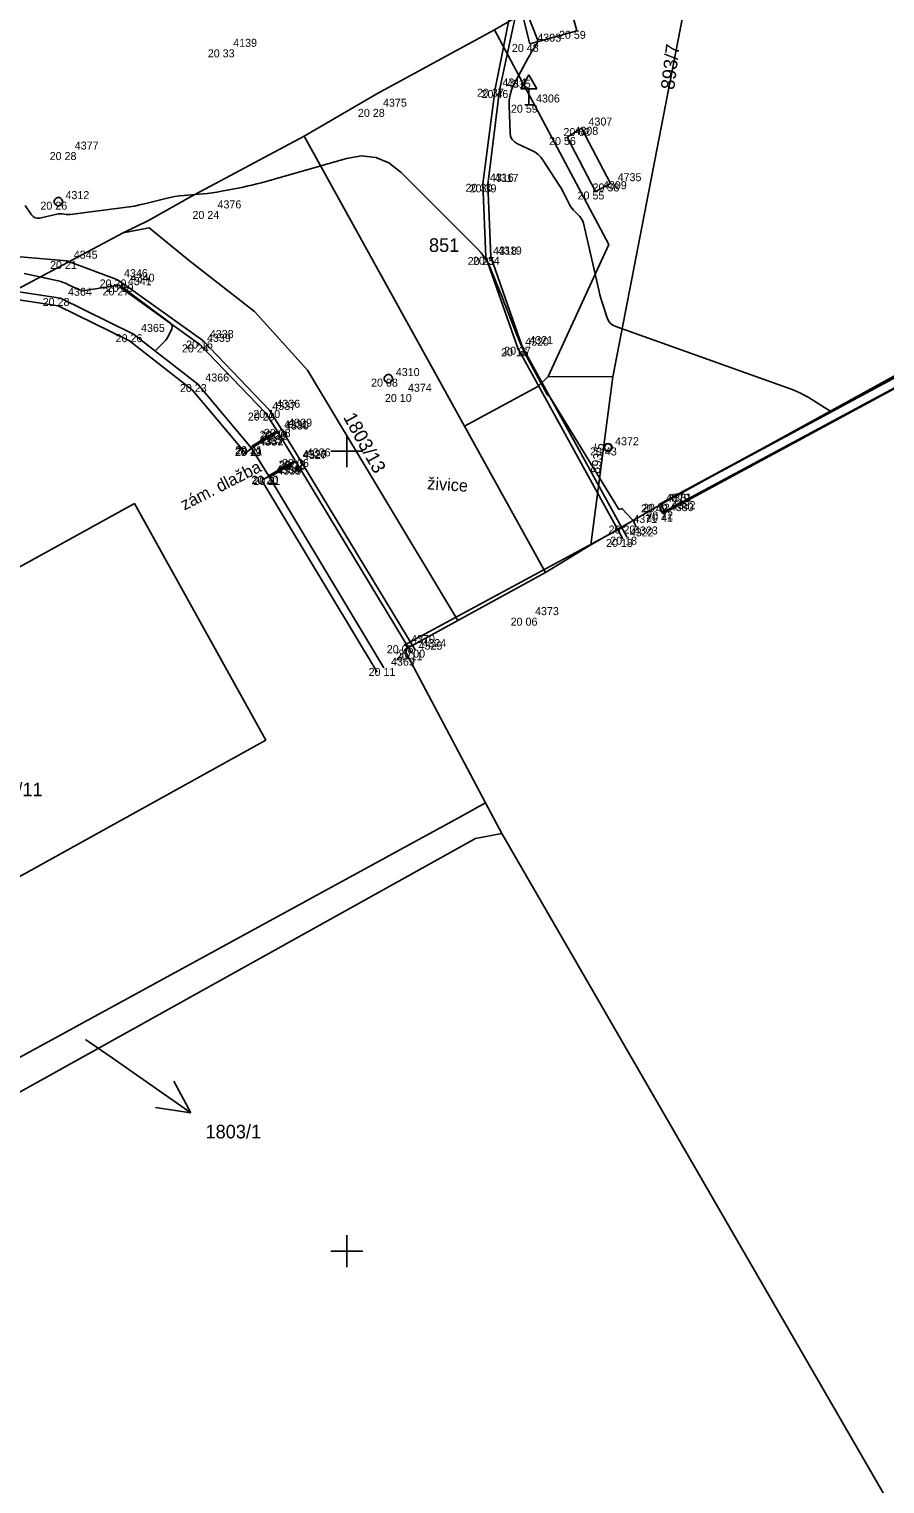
# Model space of a CAD drawing. Extents: x -702257 to -701487, y -1009871 to -1008841.
# Drawn here: x -702034.93 to -702008.19, y -1009707.27 to -1009661.81 of the extents above; entities that cross this region are included whole.
import ezdxf

# ---------------------------------------------------------------- set-up
doc = ezdxf.new("R2010")
doc.units = 0
for name, color, linetype in [('Ex_Minor Contours', 7, 'Continuous'), ('Z_betonova_konstrukce', 7, 'Continuous'), ('Z_body', 7, 'Continuous'), ('Z_body_cisla', 7, 'Continuous'), ('Z_body_vysky_redukovane', 7, 'Continuous'), ('Z_dopravni_znacky', 7, 'Continuous'), ('Z_drobny_objekt', 7, 'Continuous'), ('Z_hektometricka_sit', 7, 'Continuous'), ('Z_katastr_cisla_pozemkova', 7, 'Continuous'), ('Z_katastr_cisla_stavebni', 7, 'Continuous'), ('Z_katastr_hranice', 7, 'Continuous'), ('Z_katastr_parcelni_cislo_odkaz', 7, 'Continuous'), ('Z_komunikace', 7, 'Continuous'), ('Z_nastenka', 7, 'Continuous'), ('Z_obruba', 7, 'Continuous'), ('Z_ploty', 7, 'Continuous'), ('Z_popisy', 7, 'Continuous'), ('Z_site_nerozlisene_znaky', 7, 'Continuous'), ('Z_site_plynovod_znaky', 7, 'Continuous'), ('Z_vstupy', 7, 'Continuous')]:
    doc.layers.add(name, color=color, linetype=linetype)

# ---------------------------------------------------------------- blocks, each defined once
blk = doc.blocks.new('POINT_DISPLAY')
blk.add_line((0, 0), (0, 0))
blk = doc.blocks.new('Z614')
for p, q in [((-0.13, 0.03), (-0.1, 0.08)), ((-0.13, -0.03), (-0.13, 0.03)), ((-0.1, 0.08), (-0.08, 0.1)), ((-0.08, 0.1), (-0.03, 0.13)), ((-0.03, 0.13), (0.03, 0.13)), ((0.03, 0.13), (0.08, 0.1)), ((0.08, 0.1), (0.1, 0.08)), ((0.1, 0.08), (0.13, 0.03)), ((0.13, 0.03), (0.13, -0.03)), ((-0.1, -0.08), (-0.13, -0.03)), ((-0.08, -0.1), (-0.1, -0.08)), ((-0.03, -0.13), (-0.08, -0.1)), ((0.03, -0.13), (-0.03, -0.13)), ((0.08, -0.1), (0.03, -0.13)), ((0.1, -0.08), (0.08, -0.1)), ((0.13, -0.03), (0.1, -0.08))]:
    blk.add_line(p, q)
blk = doc.blocks.new('Z15')
blk.add_circle((0, 0), 0.125)
blk = doc.blocks.new('Z527')
for p, q in [((0, 0.93), (-0.25, 0.5)), ((0.25, 0.5), (0, 0.93)), ((-0.25, 0.5), (0.25, 0.5)), ((0, 0), (0, 0.5)), ((-0.13, 0), (0.13, 0))]:
    blk.add_line(p, q)

msp = doc.modelspace()

# ---------------------------------------------------------------- linework, layer by layer
at = {"layer": 'Ex_Minor Contours'}
for points in [[(-702019.34, -1009661.396), (-702019.06, -1009662.08), (-702019.044, -1009662.137), (-702019.042, -1009662.193), (-702019.054, -1009662.247), (-702019.081, -1009662.3), (-702019.217, -1009662.51), (-702019.251, -1009662.563), (-702019.283, -1009662.617), (-702019.314, -1009662.671), (-702019.345, -1009662.726), (-702019.782, -1009663.543), (-702019.853, -1009663.7), (-702019.902, -1009663.862), (-702019.929, -1009664.029), (-702019.933, -1009664.202), (-702019.9, -1009665.044), (-702019.882, -1009665.158), (-702019.837, -1009665.255), (-702019.765, -1009665.333), (-702019.667, -1009665.393), (-702019.219, -1009665.599), (-702019.113, -1009665.657), (-702019.018, -1009665.728), (-702018.934, -1009665.813), (-702018.862, -1009665.91), (-702018.367, -1009666.681), (-702018.326, -1009666.747), (-702018.287, -1009666.813), (-702018.25, -1009666.881), (-702018.214, -1009666.95), (-702018.067, -1009667.247), (-702018.036, -1009667.305), (-702018, -1009667.36), (-702017.96, -1009667.412), (-702017.916, -1009667.461), (-702017.731, -1009667.651), (-702017.689, -1009667.701), (-702017.655, -1009667.755), (-702017.628, -1009667.813), (-702017.609, -1009667.875), (-702017.116, -1009670.004), (-702017.091, -1009670.108), (-702017.063, -1009670.212), (-702017.033, -1009670.315), (-702017.001, -1009670.418), (-702016.869, -1009670.826), (-702016.827, -1009670.92), (-702016.769, -1009670.997), (-702016.693, -1009671.058), (-702016.601, -1009671.102), (-702011.088, -1009673.072), (-702010.958, -1009673.122), (-702010.832, -1009673.179), (-702010.71, -1009673.242), (-702010.59, -1009673.313), (-702009.884, -1009673.755)], [(-702015.958, -1009677.375), (-702016.024, -1009677.221), (-702016.036, -1009677.196), (-702016.05, -1009677.173), (-702016.066, -1009677.15), (-702016.084, -1009677.129), (-702016.384, -1009676.809), (-702016.393, -1009676.801), (-702016.404, -1009676.796), (-702016.415, -1009676.795), (-702016.427, -1009676.797), (-702016.478, -1009676.812), (-702016.49, -1009676.814), (-702016.501, -1009676.812), (-702016.51, -1009676.806), (-702016.518, -1009676.797), (-702018.653, -1009673.303), (-702018.659, -1009673.295), (-702018.665, -1009673.288), (-702018.672, -1009673.282), (-702018.68, -1009673.276), (-702018.713, -1009673.257), (-702018.721, -1009673.251), (-702018.728, -1009673.245), (-702018.734, -1009673.238), (-702018.739, -1009673.23), (-702019.368, -1009672.066), (-702019.454, -1009671.901), (-702019.535, -1009671.734), (-702019.61, -1009671.564), (-702019.679, -1009671.392), (-702019.946, -1009670.697), (-702020.014, -1009670.524), (-702020.082, -1009670.351), (-702020.151, -1009670.178), (-702020.221, -1009670.006), (-702020.515, -1009669.285), (-702020.595, -1009669.113), (-702020.692, -1009668.951), (-702020.804, -1009668.8), (-702020.931, -1009668.659), (-702023.307, -1009666.288), (-702023.685, -1009665.989), (-702024.096, -1009665.816), (-702024.54, -1009665.768), (-702025.015, -1009665.847), (-702027.664, -1009666.606), (-702027.816, -1009666.647), (-702027.969, -1009666.686), (-702028.123, -1009666.72), (-702028.277, -1009666.752), (-702028.919, -1009666.874), (-702029.063, -1009666.9), (-702029.208, -1009666.921), (-702029.353, -1009666.94), (-702029.499, -1009666.954), (-702030.083, -1009667.005), (-702030.228, -1009667.02), (-702030.373, -1009667.041), (-702030.517, -1009667.068), (-702030.659, -1009667.101), (-702031.32, -1009667.266), (-702031.478, -1009667.303), (-702031.637, -1009667.335), (-702031.797, -1009667.363), (-702031.957, -1009667.385), (-702033.642, -1009667.597), (-702033.673, -1009667.6), (-702033.705, -1009667.601), (-702033.737, -1009667.6), (-702033.768, -1009667.596), (-702033.895, -1009667.579), (-702033.926, -1009667.576), (-702033.958, -1009667.576), (-702033.989, -1009667.578), (-702034.02, -1009667.584), (-702034.592, -1009667.71), (-702034.67, -1009667.718), (-702034.74, -1009667.703), (-702034.801, -1009667.667), (-702034.854, -1009667.609), (-702035.054, -1009667.324)], [(-702030.99, -1009671.86), (-702030.711, -1009671.584), (-702030.67, -1009671.541), (-702030.633, -1009671.494), (-702030.601, -1009671.444), (-702030.573, -1009671.392), (-702030.469, -1009671.175), (-702030.452, -1009671.123), (-702030.454, -1009671.076), (-702030.474, -1009671.033), (-702030.513, -1009670.995), (-702032.034, -1009669.863), (-702032.047, -1009669.852), (-702032.061, -1009669.842), (-702032.088, -1009669.82), (-702032.095, -1009669.815), (-702032.102, -1009669.812), (-702032.11, -1009669.811), (-702032.119, -1009669.811), (-702033.121, -1009669.968), (-702033.2, -1009669.974), (-702033.276, -1009669.969), (-702033.351, -1009669.952), (-702033.425, -1009669.923), (-702033.714, -1009669.783), (-702033.787, -1009669.75), (-702033.862, -1009669.722), (-702033.938, -1009669.698), (-702034.015, -1009669.678), (-702035.076, -1009669.443)]]:
    msp.add_lwpolyline(points, dxfattribs=at)
at = {"layer": 'Z_betonova_konstrukce'}
for p, q in [((-702006.53, -1009671.94), (-702015.25, -1009676.66)), ((-702015.19, -1009676.64), (-702006.51, -1009671.96)), ((-702015.13, -1009676.95), (-702006.41, -1009672.24)), ((-702006.41, -1009672.22), (-702015.08, -1009676.88)), ((-702015.25, -1009676.66), (-702015.13, -1009676.95)), ((-702015.08, -1009676.88), (-702015.19, -1009676.64))]:
    msp.add_line(p, q, dxfattribs=at)
msp.add_circle((-702016.84, -1009674.88), 0.11, dxfattribs=at)
at = {"layer": 'Z_hektometricka_sit'}
for p, q in [((-702025, -1009674.5), (-702025, -1009675.5)), ((-702025, -1009674.5), (-702025, -1009675.5)), ((-702025.5, -1009675), (-702024.5, -1009675)), ((-702025.5, -1009675), (-702024.5, -1009675)), ((-702025, -1009699.5), (-702025, -1009700.5)), ((-702025.5, -1009700), (-702024.5, -1009700))]:
    msp.add_line(p, q, dxfattribs=at)
at = {"layer": 'Z_katastr_hranice'}
for p, q in [((-702013.85, -1009658.04), (-702020.39, -1009661.83)), ((-702013.85, -1009658.04), (-702016.69, -1009672.67)), ((-702020.39, -1009661.83), (-702024.06, -1009663.83)), ((-702016.82, -1009668.54), (-702020.39, -1009661.83)), ((-702024.06, -1009663.83), (-702026.33, -1009665.15)), ((-702026.33, -1009665.15), (-702029.88, -1009667.05)), ((-702026.33, -1009665.15), (-702021.32, -1009674.21)), ((-702029.88, -1009667.05), (-702031.2, -1009667.79)), ((-702031.2, -1009667.79), (-702031.99, -1009668.17)), ((-702031.99, -1009668.17), (-702051.07, -1009678.36)), ((-702031.18, -1009668.02), (-702031.99, -1009668.17)), ((-702029.92, -1009669.05), (-702031.18, -1009668.02)), ((-702018.71, -1009672.66), (-702016.82, -1009668.54)), ((-702027.88, -1009670.63), (-702029.92, -1009669.05)), ((-702026.23, -1009672.46), (-702027.88, -1009670.63)), ((-702015.04, -1009676.58), (-702006.38, -1009671.81)), ((-702021.53, -1009680.29), (-702026.23, -1009672.46)), ((-702019.03, -1009672.98), (-702018.71, -1009672.66)), ((-702016.69, -1009672.67), (-702018.71, -1009672.66)), ((-702017.38, -1009677.92), (-702016.69, -1009672.67)), ((-702021.32, -1009674.21), (-702019.03, -1009672.98)), ((-702021.32, -1009674.21), (-702018.79, -1009678.79)), ((-702043.69, -1009683.29), (-702031.63, -1009676.63)), ((-702031.63, -1009676.63), (-702027.53, -1009684.03)), ((-702017.38, -1009677.92), (-702015.04, -1009676.58)), ((-702018.79, -1009678.79), (-702017.38, -1009677.92)), ((-702018.79, -1009678.79), (-702021.53, -1009680.29)), ((-702021.53, -1009680.29), (-702023.2, -1009681.2)), ((-702023.2, -1009681.2), (-702020.67, -1009685.99)), ((-702027.53, -1009684.03), (-702039.52, -1009690.67)), ((-702020.67, -1009685.99), (-702021.4, -1009686.39)), ((-702020.67, -1009685.99), (-702020.16, -1009686.94)), ((-702021.4, -1009686.39), (-702040.6, -1009696.88)), ((-702020.98, -1009687.1), (-702048.74, -1009702.55)), ((-702020.16, -1009686.94), (-702020.98, -1009687.1)), ((-701998.16, -1009724.99), (-702020.16, -1009686.94))]:
    msp.add_line(p, q, dxfattribs=at)
at = {"layer": 'Z_katastr_parcelni_cislo_odkaz'}
for p, q in [((-702033.16, -1009693.38), (-702032.33, -1009693.95)), ((-702032.33, -1009693.95), (-702029.872, -1009695.671)), ((-702029.872, -1009695.671), (-702030.405, -1009694.687)), ((-702029.872, -1009695.671), (-702030.979, -1009695.507))]:
    msp.add_line(p, q, dxfattribs=at)
at = {"layer": 'Z_komunikace'}
for p, q in [((-702019.81, -1009660.89), (-702020.37, -1009663.67)), ((-702020.37, -1009663.67), (-702020.75, -1009666.64)), ((-702020.75, -1009666.64), (-702020.66, -1009668.93)), ((-702033.75, -1009669.05), (-702036.25, -1009668.84)), ((-702032.18, -1009669.63), (-702033.75, -1009669.05)), ((-702020.66, -1009668.93), (-702019.66, -1009671.78)), ((-702031.98, -1009669.77), (-702032.18, -1009669.63)), ((-702031.98, -1009669.77), (-702029.5, -1009671.54)), ((-702029.5, -1009671.54), (-702027.42, -1009673.71)), ((-702016.38, -1009677.74), (-702019.66, -1009671.78)), ((-702027.05, -1009674.3), (-702027.42, -1009673.71)), ((-702026.48, -1009675.24), (-702027.05, -1009674.3)), ((-702026.48, -1009675.24), (-702022.87, -1009681.2))]:
    msp.add_line(p, q, dxfattribs=at)
at = {"layer": 'Z_nastenka'}
for p, q in [((-702017.67, -1009664.9), (-702018.12, -1009665.18)), ((-702017.67, -1009664.9), (-702016.76, -1009666.63)), ((-702018.12, -1009665.18), (-702017.23, -1009666.88)), ((-702016.76, -1009666.63), (-702017.23, -1009666.88))]:
    msp.add_line(p, q, dxfattribs=at)
at = {"layer": 'Z_obruba'}
for p, q in [((-702020.23, -1009663.71), (-702019.64, -1009660.95)), ((-702020.6, -1009666.66), (-702020.23, -1009663.71)), ((-702020.5, -1009668.92), (-702020.6, -1009666.66)), ((-702019.52, -1009671.73), (-702020.5, -1009668.92)), ((-702032.07, -1009669.88), (-702031.98, -1009669.77)), ((-702029.59, -1009671.66), (-702032.07, -1009669.88)), ((-702027.55, -1009673.79), (-702029.59, -1009671.66)), ((-702019.52, -1009671.73), (-702016.25, -1009677.67)), ((-702027.55, -1009673.79), (-702027.18, -1009674.36)), ((-702027.18, -1009674.36), (-702027.97, -1009674.84)), ((-702027.95, -1009674.88), (-702027.16, -1009674.4)), ((-702027.16, -1009674.4), (-702026.61, -1009675.29)), ((-702026.61, -1009675.29), (-702027.43, -1009675.76)), ((-702027.4, -1009675.8), (-702026.59, -1009675.32)), ((-702022.99, -1009681.28), (-702026.59, -1009675.32))]:
    msp.add_line(p, q, dxfattribs=at)
at = {"layer": 'Z_ploty'}
for p, q in [((-702033.94, -1009670.21), (-702036.46, -1009669.83)), ((-702034.02, -1009670.45), (-702036.41, -1009670.09)), ((-702031.79, -1009671.55), (-702034.02, -1009670.45)), ((-702031.66, -1009671.34), (-702033.94, -1009670.21)), ((-702029.65, -1009672.9), (-702031.66, -1009671.34)), ((-702029.83, -1009673.08), (-702031.79, -1009671.55)), ((-702028.17, -1009675.06), (-702029.83, -1009673.08)), ((-702027.98, -1009674.9), (-702029.65, -1009672.9)), ((-702028.17, -1009675.06), (-702027.98, -1009674.9)), ((-702027.66, -1009675.91), (-702027.44, -1009675.78)), ((-702024.05, -1009681.9), (-702027.66, -1009675.91)), ((-702023.84, -1009681.77), (-702027.44, -1009675.78))]:
    msp.add_line(p, q, dxfattribs=at)
at = {"layer": 'Z_site_nerozlisene_znaky'}
for p, q in [((-702018.06, -1009660.94), (-702017.81, -1009661.86)), ((-702019.28, -1009662.27), (-702019.52, -1009661.32)), ((-702017.81, -1009661.86), (-702019.28, -1009662.27))]:
    msp.add_line(p, q, dxfattribs=at)
at = {"layer": 'Z_vstupy'}
for p, q in [((-702027.98, -1009674.9), (-702027.44, -1009675.78)), ((-702023.21, -1009681.06), (-702016.28, -1009677.32))]:
    msp.add_line(p, q, dxfattribs=at)

# ---------------------------------------------------------------- block references
at = {"layer": 'Z_body'}
for p in [(-702017.81, -1009661.86), (-702019.28, -1009662.27), (-702028.78, -1009662.44), (-702020.37, -1009663.67), (-702020.23, -1009663.71), (-702019.31, -1009664.17), (-702024.09, -1009664.3), (-702017.67, -1009664.9), (-702018.12, -1009665.18), (-702033.72, -1009665.65), (-702020.75, -1009666.64), (-702020.6, -1009666.66), (-702017.23, -1009666.88), (-702016.76, -1009666.63), (-702034.01, -1009667.2), (-702029.26, -1009667.49), (-702033.75, -1009669.05), (-702020.66, -1009668.93), (-702020.5, -1009668.92), (-702032.18, -1009669.63), (-702032.07, -1009669.88), (-702031.98, -1009669.77), (-702033.94, -1009670.21), (-702031.66, -1009671.34), (-702029.59, -1009671.66), (-702029.5, -1009671.54), (-702019.66, -1009671.78), (-702019.52, -1009671.73), (-702023.7, -1009672.73), (-702029.65, -1009672.9), (-702023.31, -1009673.21), (-702027.42, -1009673.71), (-702027.55, -1009673.79), (-702027.18, -1009674.36), (-702027.16, -1009674.4), (-702027.05, -1009674.3), (-702027.98, -1009674.9), (-702027.97, -1009674.84), (-702027.95, -1009674.88), (-702016.84, -1009674.88), (-702026.61, -1009675.29), (-702026.59, -1009675.32), (-702026.48, -1009675.24), (-702027.44, -1009675.78), (-702027.43, -1009675.76), (-702027.4, -1009675.8), (-702015.25, -1009676.66), (-702015.19, -1009676.64), (-702015.08, -1009676.88), (-702016.28, -1009677.32), (-702015.13, -1009676.95), (-702016.38, -1009677.74), (-702016.25, -1009677.67), (-702019.34, -1009680.2), (-702023.21, -1009681.06), (-702022.99, -1009681.28), (-702022.87, -1009681.2), (-702023.84, -1009681.77)]:
    msp.add_blockref('POINT_DISPLAY', p, dxfattribs=at)
at = {"layer": 'Z_dopravni_znacky'}
msp.add_blockref('Z527', (-702019.31, -1009664.17), dxfattribs=at)
at = {"layer": 'Z_drobny_objekt'}
msp.add_blockref('Z15', (-702016.84, -1009674.88), dxfattribs=at)
at = {"layer": 'Z_site_plynovod_znaky'}
for p in [(-702034.01, -1009667.2), (-702023.7, -1009672.73)]:
    msp.add_blockref('Z614', p, dxfattribs=at)

# ---------------------------------------------------------------- texts
at = {"layer": 'Z_body_cisla'}
for s, p in [('4139', (-702028.55, -1009662.36)), ('4303', (-702019.05, -1009662.2)), ('4314', (-702020.14, -1009663.6)), ('4315', (-702020, -1009663.64)), ('4375', (-702023.87, -1009664.23)), ('4306', (-702019.09, -1009664.1)), ('4307', (-702017.45, -1009664.82)), ('4308', (-702017.89, -1009665.11)), ('4377', (-702033.5, -1009665.57)), ('4316', (-702020.53, -1009666.57)), ('4317', (-702020.38, -1009666.58)), ('4735', (-702016.54, -1009666.56)), ('4312', (-702033.79, -1009667.12)), ('4309', (-702017, -1009666.81)), ('4376', (-702029.04, -1009667.41)), ('4318', (-702020.43, -1009668.86)), ('4319', (-702020.28, -1009668.85)), ('4345', (-702033.53, -1009668.98)), ('4346', (-702031.96, -1009669.56)), ('4341', (-702031.84, -1009669.81)), ('4340', (-702031.75, -1009669.7)), ('4364', (-702033.71, -1009670.14)), ('4365', (-702031.43, -1009671.27)), ('4339', (-702029.37, -1009671.58)), ('4338', (-702029.28, -1009671.46)), ('4320', (-702019.43, -1009671.7)), ('4321', (-702019.3, -1009671.65)), ('4366', (-702029.42, -1009672.82)), ('4310', (-702023.47, -1009672.65)), ('4374', (-702023.09, -1009673.14)), ('4337', (-702027.33, -1009673.71)), ('4336', (-702027.2, -1009673.64)), ('4331', (-702026.96, -1009674.28)), ('4330', (-702026.93, -1009674.32)), ('4329', (-702026.83, -1009674.23)), ('4333', (-702027.75, -1009674.77)), ('4367', (-702027.75, -1009674.82)), ('4332', (-702027.72, -1009674.81)), ('4372', (-702016.62, -1009674.81)), ('4328', (-702026.38, -1009675.21)), ('4327', (-702026.37, -1009675.24)), ('4326', (-702026.25, -1009675.16)), ('4334', (-702027.21, -1009675.69)), ('4368', (-702027.21, -1009675.7)), ('4335', (-702027.17, -1009675.73)), ('4379', (-702015.03, -1009676.58)), ('4381', (-702014.96, -1009676.57)), ('4380', (-702014.91, -1009676.87)), ('4382', (-702014.85, -1009676.81)), ('4371', (-702016.05, -1009677.24)), ('4323', (-702016.03, -1009677.6)), ('4322', (-702016.16, -1009677.66)), ('4373', (-702019.12, -1009680.12)), ('4370', (-702022.99, -1009680.99)), ('4325', (-702022.76, -1009681.2)), ('4324', (-702022.64, -1009681.12)), ('4369', (-702023.62, -1009681.7))]:
    msp.add_text(s, height=0.25, dxfattribs=at).set_placement(p)
at = {"layer": 'Z_body_vysky_redukovane'}
for s, p in [('20 59', (-702018.373, -1009662.11)), ('20 48', (-702019.843, -1009662.52)), ('20 33', (-702029.343, -1009662.69)), ('20 37', (-702020.932, -1009663.92)), ('20 46', (-702020.792, -1009663.96)), ('20 59', (-702019.873, -1009664.42)), ('20 28', (-702024.653, -1009664.55)), ('20 62', (-702018.233, -1009665.15)), ('20 56', (-702018.682, -1009665.43)), ('20 28', (-702034.283, -1009665.9)), ('20 30', (-702021.292, -1009666.89)), ('20 39', (-702021.162, -1009666.91)), ('20 55', (-702017.792, -1009667.13)), ('20 58', (-702017.323, -1009666.88)), ('20 26', (-702034.573, -1009667.45)), ('20 24', (-702029.823, -1009667.74)), ('20 21', (-702034.271, -1009669.3)), ('20 25', (-702021.223, -1009669.18)), ('20 34', (-702021.062, -1009669.17)), ('20 20', (-702032.722, -1009669.88)), ('20 27', (-702032.632, -1009670.13)), ('20 19', (-702032.501, -1009670.02)), ('20 28', (-702034.502, -1009670.46)), ('20 26', (-702032.223, -1009671.59)), ('20 24', (-702030.153, -1009671.91)), ('20 16', (-702030.021, -1009671.79)), ('20 16', (-702020.181, -1009672.03)), ('20 27', (-702020.083, -1009671.98)), ('20 08', (-702024.242, -1009672.98)), ('20 23', (-702030.213, -1009673.15)), ('20 10', (-702023.81, -1009673.46)), ('20 10', (-702027.92, -1009673.96)), ('20 20', (-702028.092, -1009674.04)), ('20 20', (-702027.722, -1009674.61)), ('20 19', (-702027.681, -1009674.65)), ('20 08', (-702027.592, -1009674.55)), ('20 19', (-702028.501, -1009675.15)), ('20 21', (-702028.491, -1009675.09)), ('20 21', (-702028.471, -1009675.13)), ('20 43', (-702017.403, -1009675.13)), ('20 18', (-702027.131, -1009675.54)), ('20 18', (-702027.111, -1009675.57)), ('20 06', (-702027.022, -1009675.49)), ('20 20', (-702027.982, -1009676.03)), ('20 20', (-702027.972, -1009676.01)), ('20 21', (-702027.921, -1009676.05)), ('20 42', (-702015.812, -1009676.91)), ('20 72', (-702015.752, -1009676.89)), ('20 72', (-702015.643, -1009677.13)), ('20 20', (-702016.822, -1009677.57)), ('20 41', (-702015.651, -1009677.2)), ('20 13', (-702016.901, -1009677.99)), ('20 18', (-702016.771, -1009677.92)), ('20 06', (-702019.882, -1009680.45)), ('20 05', (-702023.752, -1009681.31)), ('20 11', (-702023.469, -1009681.53)), ('20 00', (-702023.391, -1009681.45)), ('20 11', (-702024.319, -1009682.02))]:
    msp.add_text(s, height=0.25, dxfattribs=at).set_placement(p)
at = {"layer": 'Z_katastr_cisla_pozemkova'}
for s, height, rotation, p in [('893/7', 0.425, 83, (-702014.773, -1009663.716)), ('1803/13', 0.425, 299, (-702025.125, -1009673.934)), ('893/5', 0.285, 81, (-702017.104, -1009675.711))]:
    msp.add_text(s, height=height, rotation=rotation, dxfattribs=at).set_placement(p)
for s, p in [('851', (-702022.434, -1009668.77)), ('1803/1', (-702029.416, -1009696.472))]:
    msp.add_text(s, height=0.425, dxfattribs=at).set_placement(p)
at = {"layer": 'Z_katastr_cisla_stavebni'}
msp.add_text('1803/11', height=0.425, dxfattribs=at).set_placement((-702036.557, -1009685.78))
at = {"layer": 'Z_popisy'}
for s, rotation, p in [('zám. dlažba', 27, (-702030.074, -1009676.854)), ('živice', 356.4, (-702022.496, -1009676.188))]:
    msp.add_text(s, height=0.38, rotation=rotation, dxfattribs=at).set_placement(p)

doc.saveas('drawing.dxf')
